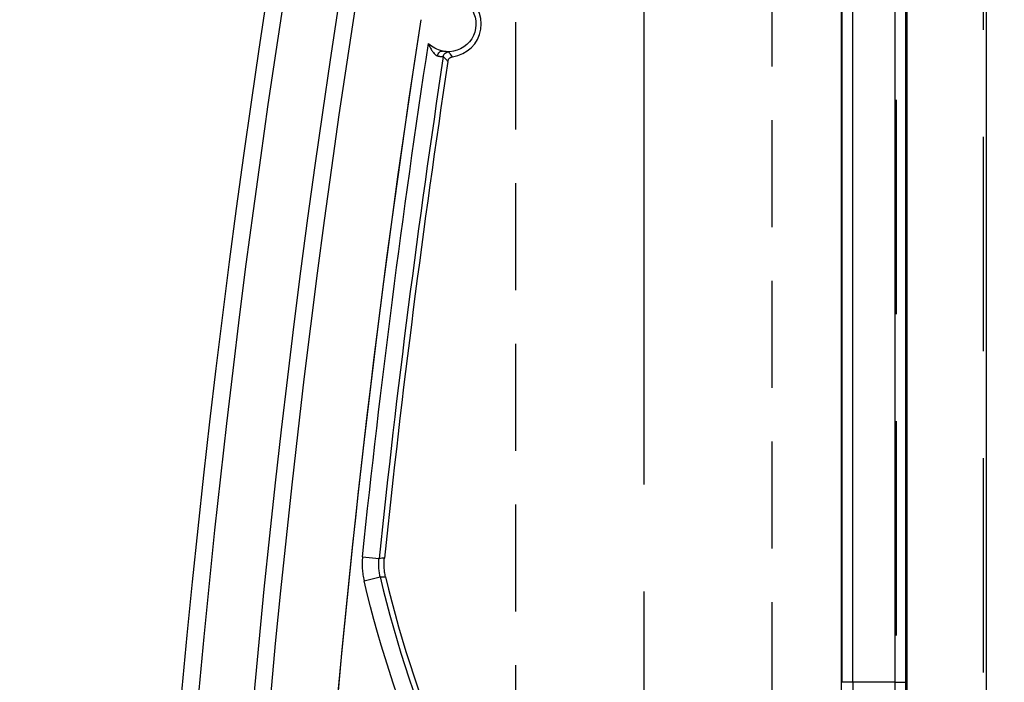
# Model space of a CAD drawing. Extents: x 2651 to 7771, y -1163 to 1075.
# Tile 276 of 490: x 4195 to 4218, y 712 to 727. Entities that reach past the tile are written whole.
import ezdxf

# ---------------------------------------------------------------- set-up
doc = ezdxf.new("R2010")
doc.units = 0
doc.header["$LTSCALE"] = 10
for name, pattern in [('CENTER', [2, 1.25, -0.25, 0.25, -0.25]), ('DASHED', [0.75, 0.5, -0.25]), ('HIDDEN', [0.375, 0.25, -0.125])]:
    doc.linetypes.add(name, pattern=pattern)
doc.layers.get('0').update_dxf_attribs({"linetype": 'CONTINUOUS'})
doc.layers.get('Defpoints').update_dxf_attribs({"linetype": 'CONTINUOUS'})
for name, color, linetype in [('1', 7, 'CONTINUOUS'), ('COOL', 150, 'HIDDEN'), ('DIM', 3, 'CONTINUOUS')]:
    doc.layers.add(name, color=color, linetype=linetype)
doc.styles.get("Standard").update_dxf_attribs({"font": 'romans.shx'})
doc.dimstyles.new('MM& INCH5', dxfattribs={"dimtxt": 5, "dimasz": 2.5, "dimexe": 1, "dimexo": 0.5, "dimtad": 0, "dimrnd": 1.38778e-17, "dimzin": 9, "dimdsep": 46, "dimtxsty": 'Standard', "dimblk": 'CLOSED', "dimcen": 0, "dimclrd": 3, "dimclre": 3, "dimclrt": 3, "dimazin": 2, "dimtfac": 0.75, "dimtofl": 0, "dimtmove": 0, "dimatfit": 3, "dimfxl": 0, "dimtolj": 1, "dimarcsym": 0})

# ---------------------------------------------------------------- blocks, each defined once
blk = doc.blocks.new('DSD')
at = {"layer": '1', "color": 6, "linetype": 'DASHED'}
for p, q in [((499.908, 459.883), (499.908, 509.019)), ((501.927, 509.019), (501.927, 460.933)), ((501.71, 495.113), (501.705, 495.113))]:
    blk.add_line(p, q, dxfattribs=at)
at = {"layer": '1', "color": 252, "linetype": 'Continuous'}
for p, q in [((501.692, 464.145), (501.692, 508.531)), ((499.831, 508.003), (499.831, 464.659)), ((501.71, 495.113), (501.71, 477.638)), ((501.969, 495.113), (501.71, 495.113)), ((501.969, 495.113), (502.947, 495.113)), ((501.969, 477.638), (501.969, 495.113)), ((502.947, 495.113), (502.947, 477.638)), ((502.947, 495.113), (503.206, 495.113)), ((503.206, 477.638), (503.206, 495.113)), ((514.366, 492.744), (513.988, 492.655)), ((514.402, 492.182), (514.015, 492.223))]:
    blk.add_line(p, q, dxfattribs=at)
at = {"layer": '1', "color": 7, "linetype": 'Continuous'}
blk.add_line((503.222, 464.844), (503.222, 508.076), dxfattribs=at)
at = {"layer": '1', "color": 252, "linetype": 'Continuous'}
for centre, radius, start, end in [((258.538, 518.994), 260.764, 351.21206, 8.78754), ((258.538, 518.994), 257.526, 351.21206, 8.78794), ((487.959, 486.516), 26.743, 13.2714, 54.9863), ((258.538, 518.994), 256.876, 351.38336, 354.01787)]:
    blk.add_arc(centre, radius, start, end, dxfattribs=at)
at = {"layer": '1', "color": 7, "linetype": 'Continuous', "extrusion": (0, 0, -1)}
for centre, radius, start, end in [((-258.538, 518.994), 261.153, 171.21206, 188.78794), ((-258.538, 518.994), 259.08, 171.21206, 188.78794), ((-512.4, 479.749), 0.648, 276.418, 102.0087), ((-512.4, 479.749), 0.648, 102.0087, 135.4131)]:
    blk.add_arc(centre, radius, start, end, dxfattribs=at)
at = {"layer": '1', "color": 252, "linetype": 'Continuous', "extrusion": (0, 0, -1)}
for centre, radius, start, end in [((-258.538, 518.994), 259.469, 171.21206, 188.78794), ((-487.959, 486.516), 27.132, 125.0137, 166.7286), ((-258.538, 518.994), 257.265, 185.98213, 188.67217)]:
    blk.add_arc(centre, radius, start, end, dxfattribs=at)
at = {"layer": '1', "color": 110, "linetype": 'Continuous'}
blk.add_arc((258.538, 518.994), 257.526, 351.21206, 0, dxfattribs=at)
at = {"layer": '1', "color": 7, "linetype": 'Continuous'}
for centre, radius, start, end in [((487.959, 486.516), 26.62, 13.3184, 54.4749), ((258.538, 518.994), 256.753, 351.40512, 354.0132), ((512.4, 479.749), 0.772, 97.6644, 243.8079)]:
    blk.add_arc(centre, radius, start, end, dxfattribs=at)
blk.add_ellipse((502.89, 495.113), major_axis=(0, 12.954), ratio=0.004451, start_param=4.712389, end_param=6.146594, dxfattribs=at)
at = {"layer": '1', "color": 252, "linetype": 'Continuous', "extrusion": (0, 0, -1)}
blk.add_ellipse((512.387, 480.528), major_axis=(0.0975, 0.0853), ratio=0.999984, start_param=0.869298, end_param=2.272295, dxfattribs=at)
at = {"layer": '1', "color": 7, "linetype": 'Continuous', "extrusion": (0, 0, -1)}
blk.add_ellipse((512.562, 480.509), major_axis=(-0.027, -0.127), ratio=0.659458, start_param=4.670772, end_param=6.277381, dxfattribs=at)
at = {"layer": '1', "color": 252, "linetype": 'Continuous'}
blk.add_rational_spline([(501.825, 508.326), (501.757, 508.326), (501.71, 502.853), (501.71, 495.113)], [1, 0.804737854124, 0.804737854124, 1], degree=3, dxfattribs=at)
blk.add_open_spline([(501.969, 495.113), (501.969, 495.394), (501.969, 495.967), (501.97, 496.839), (501.972, 497.737), (501.975, 498.655), (501.978, 499.586), (501.982, 500.522), (501.986, 501.455), (501.992, 502.375), (501.998, 503.272), (502.005, 504.132), (502.012, 504.945), (502.02, 505.695), (502.029, 506.369), (502.039, 506.953), (502.049, 507.432), (502.06, 507.789), (502.072, 508.022), (502.08, 508.052), (502.084, 508.067)], degree=3, knots=[0, 0, 0, 0, 0.041403, 0.084471, 0.129205, 0.175604, 0.223668, 0.273397, 0.324791, 0.377851, 0.432575, 0.488964, 0.547018, 0.606736, 0.668119, 0.731167, 0.795879, 0.862255, 0.930296, 1, 1, 1, 1], dxfattribs=at)
for points in [[(513.988, 492.655), (513.946, 492.653), (513.905, 492.651), (513.863, 492.648)], [(514.402, 492.182), (514.407, 492.23), (514.413, 492.324), (514.41, 492.465), (514.395, 492.605), (514.377, 492.698), (514.366, 492.744)], [(513.891, 492.215), (513.933, 492.217), (513.974, 492.22), (514.015, 492.223)], [(512.515, 480.508), (512.497, 480.528), (512.462, 480.567), (512.426, 480.605), (512.408, 480.623)], [(512.297, 480.514), (512.329, 480.477), (512.359, 480.438), (512.389, 480.398)]]:
    blk.add_open_spline(points, degree=3, dxfattribs=at)
at = {"layer": '1', "color": 7, "linetype": 'Continuous'}
for points in [[(513.863, 492.648), (513.872, 492.612), (513.886, 492.541), (513.897, 492.433), (513.9, 492.324), (513.895, 492.251), (513.891, 492.215)], [(513.988, 492.655), (513.996, 492.619), (514.01, 492.548), (514.021, 492.44), (514.024, 492.332), (514.019, 492.259), (514.015, 492.223)]]:
    blk.add_open_spline(points, degree=3, dxfattribs=at)
for points, knots in [([(512.408, 480.623), (512.407, 480.616), (512.404, 480.602), (512.399, 480.59), (512.394, 480.581), (512.392, 480.577), (512.389, 480.571), (512.383, 480.563), (512.376, 480.555), (512.369, 480.548), (512.365, 480.545), (512.361, 480.541), (512.352, 480.534), (512.343, 480.529), (512.335, 480.525), (512.33, 480.523), (512.324, 480.52), (512.314, 480.517), (512.304, 480.515), (512.297, 480.514)], [0, 0, 0, 0, 0.125, 0.25, 0.25, 0.3125, 0.3125, 0.375, 0.5, 0.5, 0.5625, 0.5625, 0.625, 0.75, 0.75, 0.8125, 0.8125, 0.875, 1, 1, 1, 1]), ([(512.39, 480.397), (512.395, 480.397), (512.399, 480.398), (512.404, 480.397), (512.409, 480.397), (512.413, 480.397), (512.418, 480.397), (512.423, 480.397), (512.427, 480.397), (512.446, 480.395), (512.463, 480.394), (512.476, 480.392), (512.481, 480.392), (512.491, 480.39), (512.506, 480.388), (512.523, 480.385), (512.535, 480.382)], [0, 0, 0, 0, 0.125, 0.25, 0.375, 0.375, 0.4375, 0.4375, 0.5, 0.625, 0.75, 0.75, 0.8125, 0.8125, 0.875, 1, 1, 1, 1]), ([(512.647, 480.496), (512.637, 480.498), (512.627, 480.5), (512.613, 480.503), (512.609, 480.503), (512.604, 480.504), (512.599, 480.505), (512.594, 480.505), (512.586, 480.506), (512.569, 480.508), (512.556, 480.508), (512.552, 480.508), (512.547, 480.508), (512.542, 480.508), (512.538, 480.508), (512.533, 480.508), (512.528, 480.508), (512.523, 480.508), (512.519, 480.506), (512.514, 480.508)], [0, 0, 0, 0, 0.125, 0.125, 0.1875, 0.1875, 0.21875, 0.21875, 0.25, 0.375, 0.5, 0.5, 0.5625, 0.5625, 0.625, 0.625, 0.75, 0.875, 1, 1, 1, 1]), ([(512.862, 480.203), (512.851, 480.23), (512.847, 480.242), (512.84, 480.257), (512.837, 480.264), (512.83, 480.279), (512.827, 480.287), (512.816, 480.309), (512.808, 480.323), (512.792, 480.351), (512.784, 480.365), (512.771, 480.385), (512.766, 480.392), (512.759, 480.401), (512.757, 480.405), (512.752, 480.411), (512.749, 480.415), (512.737, 480.43), (512.727, 480.441), (512.711, 480.457), (512.705, 480.462), (512.697, 480.469), (512.694, 480.472), (512.689, 480.475), (512.685, 480.478), (512.677, 480.483), (512.668, 480.489), (512.659, 480.492), (512.655, 480.494), (512.65, 480.495), (512.646, 480.496)], [0, 0, 0, 0, 0.125, 0.125, 0.1875, 0.1875, 0.25, 0.25, 0.375, 0.375, 0.5, 0.5, 0.5625, 0.5625, 0.59375, 0.59375, 0.625, 0.625, 0.75, 0.75, 0.8125, 0.8125, 0.84375, 0.84375, 0.875, 0.875, 0.9375, 0.96875, 0.96875, 1, 1, 1, 1])]:
    blk.add_open_spline(points, degree=3, knots=knots, dxfattribs=at)
blk = doc.blocks.new('*D116')
at = {"layer": 'Defpoints', "color": 0}
for p in [(4278.684, 927.642), (4278.684, 906.842), (4171.684, 387.642)]:
    blk.add_point(p, dxfattribs=at)
at = {"layer": 'DIM', "color": 3, "lineweight": -2}
blk.add_line((4278.684, 907.342), (4278.684, 927.642), dxfattribs=at)
at = {"layer": 'DIM', "color": 3, "insert": (4278.684, 950.648), "char_height": 5, "attachment_point": 5, "rotation": 90}
blk.add_mtext('\\A1;107 [4.213]', dxfattribs=at)
blk = doc.blocks.new('_Closed')
at = {"color": 0, "linetype": 'ByBlock', "lineweight": -2}
for p, q in [((-1, 0.1667), (0, 0)), ((-1, 0.1667), (-1, -0.1667)), ((0, 0), (-1, -0.1667)), ((0, 0), (-1, 0))]:
    blk.add_line(p, q, dxfattribs=at)
blk = doc.blocks.new('*D117')
at = {"layer": 'Defpoints', "color": 0}
for p in [(4291.684, 927.642), (4291.684, 912.642), (4171.684, 387.642)]:
    blk.add_point(p, dxfattribs=at)
at = {"layer": 'DIM', "color": 3, "lineweight": -2}
blk.add_line((4291.684, 913.142), (4291.684, 927.642), dxfattribs=at)
at = {"layer": 'DIM', "color": 3, "insert": (4291.684, 950.648), "char_height": 5, "attachment_point": 5, "rotation": 90}
blk.add_mtext('\\A1;120 [4.724]', dxfattribs=at)
blk = doc.blocks.new('*D118')
at = {"layer": 'Defpoints', "color": 0}
for p in [(4368.684, 927.642), (4368.684, 892.822), (4171.684, 387.642)]:
    blk.add_point(p, dxfattribs=at)
at = {"layer": 'DIM', "color": 3, "lineweight": -2}
blk.add_line((4368.684, 893.322), (4368.684, 927.642), dxfattribs=at)
at = {"layer": 'DIM', "color": 3, "insert": (4368.684, 950.648), "char_height": 5, "attachment_point": 5, "rotation": 90}
blk.add_mtext('\\A1;197 [7.756]', dxfattribs=at)
blk = doc.blocks.new('*D119')
at = {"layer": 'Defpoints', "color": 0}
for p in [(4376.684, 927.642), (4371.684, 807.17), (4171.684, 387.642)]:
    blk.add_point(p, dxfattribs=at)
at = {"layer": 'DIM', "color": 3, "lineweight": -2}
for p, q in [((4376.684, 922.642), (4376.684, 927.642)), ((4371.684, 917.642), (4376.684, 922.642)), ((4371.684, 807.67), (4371.684, 917.642))]:
    blk.add_line(p, q, dxfattribs=at)
at = {"layer": 'DIM', "color": 3, "insert": (4376.684, 951.005), "char_height": 5, "attachment_point": 5, "rotation": 90}
blk.add_mtext('\\A1;200 [7.874]', dxfattribs=at)
blk = doc.blocks.new('*D120')
at = {"layer": 'Defpoints', "color": 0}
for p in [(4411.684, 927.642), (4411.684, 912.642), (4171.684, 387.642)]:
    blk.add_point(p, dxfattribs=at)
at = {"layer": 'DIM', "color": 3, "lineweight": -2}
blk.add_line((4411.684, 913.142), (4411.684, 927.642), dxfattribs=at)
at = {"layer": 'DIM', "color": 3, "insert": (4411.684, 951.005), "char_height": 5, "attachment_point": 5, "rotation": 90}
blk.add_mtext('\\A1;240 [9.449]', dxfattribs=at)
blk = doc.blocks.new('*D121')
at = {"layer": 'Defpoints', "color": 0}
for p in [(4446.684, 927.642), (4446.684, 910.642), (4171.684, 387.642)]:
    blk.add_point(p, dxfattribs=at)
at = {"layer": 'DIM', "color": 3, "lineweight": -2}
blk.add_line((4446.684, 911.142), (4446.684, 927.642), dxfattribs=at)
at = {"layer": 'DIM', "color": 3, "insert": (4446.684, 953.386), "char_height": 5, "attachment_point": 5, "rotation": 90}
blk.add_mtext('\\A1;275 [10.827]', dxfattribs=at)
blk = doc.blocks.new('*D158')
at = {"layer": 'Defpoints', "color": 0}
for p in [(4247.884, 927.642), (4247.884, 766.102), (4171.684, 387.642)]:
    blk.add_point(p, dxfattribs=at)
at = {"layer": 'DIM', "color": 3, "lineweight": -2}
blk.add_line((4247.884, 766.602), (4247.884, 927.642), dxfattribs=at)
at = {"layer": 'DIM', "color": 3, "insert": (4247.884, 943.862), "char_height": 5, "attachment_point": 5, "rotation": 90}
blk.add_mtext('\\A1;76.2 [3]', dxfattribs=at)
blk = doc.blocks.new('*D159')
at = {"layer": 'Defpoints', "color": 0}
for p in [(4239.884, 927.642), (4246.684, 860.062), (4171.684, 387.642)]:
    blk.add_point(p, dxfattribs=at)
at = {"layer": 'DIM', "color": 3, "lineweight": -2}
for p, q in [((4239.884, 922.642), (4239.884, 927.642)), ((4246.684, 917.642), (4239.884, 922.642)), ((4246.684, 860.562), (4246.684, 917.642))]:
    blk.add_line(p, q, dxfattribs=at)
at = {"layer": 'DIM', "color": 3, "insert": (4239.884, 948.624), "char_height": 5, "attachment_point": 5, "rotation": 90}
blk.add_mtext('\\A1;75 [2.953]', dxfattribs=at)
blk = doc.blocks.new('*D160')
at = {"layer": 'Defpoints', "color": 0}
for p in [(4381.212, 797.642), (4473.321, 797.642), (4171.684, 387.642)]:
    blk.add_point(p, dxfattribs=at)
at = {"layer": 'DIM', "color": 3, "lineweight": -2}
blk.add_line((4381.712, 797.642), (4473.321, 797.642), dxfattribs=at)
at = {"layer": 'DIM', "color": 3, "insert": (4499.065, 797.642), "char_height": 5, "attachment_point": 5}
blk.add_mtext('\\A1;410 [16.142]', dxfattribs=at)
blk = doc.blocks.new('*D161')
at = {"layer": 'Defpoints', "color": 0}
for p in [(4274.104, 832.642), (4473.321, 832.642), (4171.684, 387.642)]:
    blk.add_point(p, dxfattribs=at)
at = {"layer": 'DIM', "color": 3, "lineweight": -2}
blk.add_line((4274.604, 832.642), (4473.321, 832.642), dxfattribs=at)
at = {"layer": 'DIM', "color": 3, "insert": (4496.684, 832.642), "char_height": 5, "attachment_point": 5}
blk.add_mtext('\\A1;445 [17.52]', dxfattribs=at)
blk = doc.blocks.new('*D162')
at = {"layer": 'Defpoints', "color": 0}
for p in [(4271.924, 879.642), (4485.526, 879.642), (4171.684, 387.642)]:
    blk.add_point(p, dxfattribs=at)
at = {"layer": 'DIM', "color": 3, "lineweight": -2}
blk.add_line((4272.424, 879.642), (4485.526, 879.642), dxfattribs=at)
at = {"layer": 'DIM', "color": 3, "insert": (4508.889, 879.642), "char_height": 5, "attachment_point": 5}
blk.add_mtext('\\A1;492 [19.37]', dxfattribs=at)
blk = doc.blocks.new('*D163')
at = {"layer": 'Defpoints', "color": 0}
for p in [(4285.884, 899.642), (4485.526, 899.642), (4171.684, 387.642)]:
    blk.add_point(p, dxfattribs=at)
at = {"layer": 'DIM', "color": 3, "lineweight": -2}
blk.add_line((4286.384, 899.642), (4485.526, 899.642), dxfattribs=at)
at = {"layer": 'DIM', "color": 3, "insert": (4511.27, 899.642), "char_height": 5, "attachment_point": 5}
blk.add_mtext('\\A1;512 [20.157]', dxfattribs=at)
blk = doc.blocks.new('*D164')
at = {"layer": 'Defpoints', "color": 0}
for p in [(4266.934, 743.242), (4473.321, 743.242), (4171.684, 387.642)]:
    blk.add_point(p, dxfattribs=at)
at = {"layer": 'DIM', "color": 3, "lineweight": -2}
blk.add_line((4267.434, 743.242), (4473.321, 743.242), dxfattribs=at)
at = {"layer": 'DIM', "color": 3, "insert": (4494.303, 743.242), "char_height": 5, "attachment_point": 5}
blk.add_mtext('\\A1;355.6 [14]', dxfattribs=at)
blk = doc.blocks.new('*D165')
at = {"layer": 'Defpoints', "color": 0}
for p in [(4446.684, 762.642), (4473.321, 762.642), (4171.684, 387.642)]:
    blk.add_point(p, dxfattribs=at)
at = {"layer": 'DIM', "color": 3, "lineweight": -2}
blk.add_line((4447.184, 762.642), (4473.321, 762.642), dxfattribs=at)
at = {"layer": 'DIM', "color": 3, "insert": (4499.065, 762.642), "char_height": 5, "attachment_point": 5}
blk.add_mtext('\\A1;375 [14.764]', dxfattribs=at)
blk = doc.blocks.new('*D166')
at = {"layer": 'Defpoints', "color": 0}
for p in [(4446.684, 719.642), (4473.321, 719.642), (4171.684, 387.642)]:
    blk.add_point(p, dxfattribs=at)
at = {"layer": 'DIM', "color": 3, "lineweight": -2}
blk.add_line((4447.184, 719.642), (4473.321, 719.642), dxfattribs=at)
at = {"layer": 'DIM', "color": 3, "insert": (4499.065, 719.642), "char_height": 5, "attachment_point": 5}
blk.add_mtext('\\A1;332 [13.071]', dxfattribs=at)
blk = doc.blocks.new('*D190')
at = {"layer": 'Defpoints', "color": 0}
for p in [(4401.864, 859.642), (4485.526, 859.642), (4171.684, 387.642)]:
    blk.add_point(p, dxfattribs=at)
at = {"layer": 'DIM', "color": 3, "lineweight": -2}
blk.add_line((4402.364, 859.642), (4485.526, 859.642), dxfattribs=at)
at = {"layer": 'DIM', "color": 3, "insert": (4511.27, 859.642), "char_height": 5, "attachment_point": 5}
blk.add_mtext('\\A1;472 [18.583]', dxfattribs=at)

msp = doc.modelspace()

# ---------------------------------------------------------------- linework, layer by layer
at = {"layer": 'COOL', "color": 1, "linetype": 'CENTER'}
msp.add_line((4209.476, 888.642), (4209.478, 697.91), dxfattribs=at)
at = {"layer": 'COOL'}
msp.add_lwpolyline([(4206.476, 876.925), (4206.478, 699.642), (4209.478, 697.91), (4212.478, 699.642), (4212.476, 876.925)], dxfattribs=at)

# ---------------------------------------------------------------- block references
at = {"layer": 'DIM', "rotation": 180}
msp.add_blockref('DSD', (4717.309, 1206.636), dxfattribs=at)

# ---------------------------------------------------------------- dimensions: what is measured, and where the dimension line sits
at = {"layer": 'DIM'}
for feature_location, offset, dtype, picture, middle in [((4446.684, 910.642), (0, 17), 1, '*D121', (4446.684, 953.386)), ((4371.684, 807.17), (5, 120.472), 1, '*D119', (4376.684, 951.005)), ((4411.684, 912.642), (0, 15), 1, '*D120', (4411.684, 951.005)), ((4278.684, 906.842), (0, 20.8), 1, '*D116', (4278.684, 950.648)), ((4291.684, 912.642), (0, 15), 1, '*D117', (4291.684, 950.648)), ((4368.684, 892.822), (0, 34.82), 1, '*D118', (4368.684, 950.648)), ((4246.684, 860.062), (-6.8, 67.58), 1, '*D159', (4239.884, 948.624)), ((4247.884, 766.102), (0, 161.54), 1, '*D158', (4247.884, 943.862)), ((4285.884, 899.642), (199.642, 0), 0, '*D163', (4511.27, 899.642)), ((4271.924, 879.642), (213.602, 0), 0, '*D162', (4508.889, 879.642)), ((4401.864, 859.642), (83.662, 0), 0, '*D190', (4511.27, 859.642)), ((4274.104, 832.642), (199.217, 0), 0, '*D161', (4496.684, 832.642)), ((4381.212, 797.642), (92.109, 0), 0, '*D160', (4499.065, 797.642)), ((4446.684, 762.642), (26.637, 0), 0, '*D165', (4499.065, 762.642)), ((4266.934, 743.242), (206.387, 0), 0, '*D164', (4494.303, 743.242)), ((4446.684, 719.642), (26.637, 0), 0, '*D166', (4499.065, 719.642))]:
    dim = msp.add_ordinate_dim(feature_location=feature_location, offset=offset, dtype=dtype, origin=(4171.684, 387.642), dimstyle='MM& INCH5', dxfattribs=at)
    dim.commit()
    dim.dimension.update_dxf_attribs({"geometry": picture, "text_midpoint": middle})

doc.saveas('drawing.dxf')
